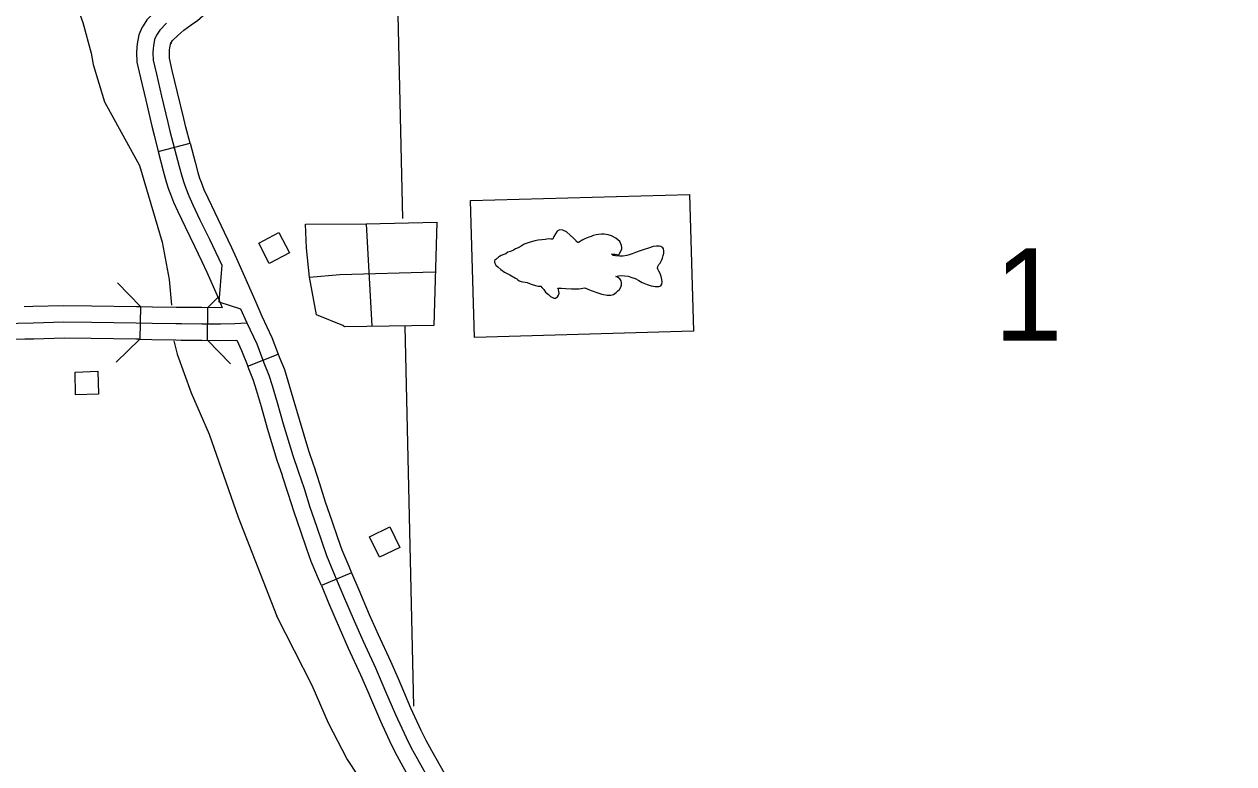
# Model space of a CAD drawing. Extents: x -19 to 366, y -4 to 359.
# Drawn here: x 168.007 to 169.053, y 179.195 to 179.835 of the extents above; entities that cross this region are included whole.
import ezdxf

# ---------------------------------------------------------------- set-up
doc = ezdxf.new("R2010")
doc.units = 0
for name, color, linetype in [('21', 7, 'Continuous'), ('60', 7, 'Continuous'), ('R_Axis Annot', 7, 'Continuous'), ('R_ROW', 7, 'Continuous'), ('R_Temp Easement', 7, 'Continuous'), ('R_Vert Alg Annot', 7, 'Continuous'), ('Sheet Fence', 7, 'Continuous')]:
    doc.layers.add(name, color=color, linetype=linetype)

msp = doc.modelspace()

# ---------------------------------------------------------------- linework, layer by layer
at = {"layer": '21'}
for points in [[(168.2097, 179.6453), (168.2272, 179.6544), (168.2363, 179.6368), (168.2188, 179.6278)], [(168.0514, 179.5141), (168.0509, 179.5338), (168.0706, 179.5344), (168.0712, 179.5147)], [(168.3318, 179.3821), (168.3141, 179.3735), (168.3055, 179.3913), (168.3232, 179.3999)]]:
    msp.add_lwpolyline(points, close=True, dxfattribs=at)
at = {"layer": '60'}
for points in [[(168.3964, 179.5638), (168.393, 179.6821), (168.5823, 179.6875)], [(168.5823, 179.6875), (168.5857, 179.5692), (168.3964, 179.5638)], [(168.4842, 179.6472), (168.482, 179.6496), (168.4792, 179.6522), (168.476, 179.655), (168.4727, 179.6566), (168.4698, 179.6568), (168.4679, 179.6558), (168.4649, 179.6511)], [(168.5218, 179.6341), (168.5184, 179.6342), (168.5162, 179.6346), (168.5147, 179.6358), (168.5159, 179.6358), (168.5181, 179.6357), (168.521, 179.6352), (168.5218, 179.6362), (168.5238, 179.6405), (168.5238, 179.6415), (168.5235, 179.6432), (168.523, 179.6446), (168.522, 179.6466), (168.5187, 179.6496), (168.5149, 179.6517), (168.512, 179.6526), (168.5085, 179.653), (168.5061, 179.6532), (168.5036, 179.6529), (168.5017, 179.6524), (168.499, 179.6518), (168.4973, 179.6512), (168.4951, 179.6504), (168.4932, 179.6497), (168.4917, 179.6491), (168.49, 179.6481), (168.4864, 179.6458), (168.4857, 179.6458), (168.4852, 179.6465), (168.4847, 179.6465), (168.4844, 179.647), (168.4842, 179.6472)], [(168.4649, 179.6511), (168.464, 179.6488), (168.4625, 179.6488), (168.4603, 179.649), (168.4576, 179.6486), (168.4547, 179.6483), (168.4513, 179.648), (168.4484, 179.6474), (168.4437, 179.6458), (168.4394, 179.6444), (168.4367, 179.6427), (168.4341, 179.6414), (168.4319, 179.6403), (168.43, 179.6393), (168.4275, 179.6382), (168.4251, 179.6374), (168.4234, 179.6361), (168.4217, 179.6354), (168.4193, 179.6346), (168.4179, 179.6338), (168.4171, 179.6333), (168.4167, 179.6328), (168.4162, 179.6323), (168.4156, 179.6319), (168.4152, 179.6315), (168.4149, 179.6311)], [(168.5591, 179.6412), (168.5575, 179.6423), (168.556, 179.6426), (168.5537, 179.6427), (168.551, 179.6423), (168.5469, 179.6411)], [(168.528, 179.6346), (168.525, 179.6341), (168.5218, 179.6341)], [(168.5469, 179.6411), (168.543, 179.6398), (168.5396, 179.6387), (168.5357, 179.6371), (168.5326, 179.6361), (168.5301, 179.6353), (168.528, 179.6346)], [(168.5568, 179.6279), (168.558, 179.6302), (168.5589, 179.6324), (168.5596, 179.6346), (168.5602, 179.6366), (168.5602, 179.6386), (168.5597, 179.6403), (168.5591, 179.6412)], [(168.4149, 179.6311), (168.414, 179.6307), (168.4138, 179.6305), (168.4135, 179.63), (168.4136, 179.629), (168.4138, 179.628), (168.4149, 179.6263), (168.4166, 179.6247), (168.4192, 179.6225), (168.4224, 179.6202), (168.4269, 179.6178), (168.4319, 179.615), (168.4329, 179.6143), (168.4339, 179.6136), (168.4351, 179.6127), (168.4366, 179.6122), (168.4381, 179.6118), (168.4403, 179.6116), (168.442, 179.6112), (168.444, 179.6105), (168.4463, 179.6096), (168.4492, 179.6087), (168.4514, 179.6082), (168.4537, 179.6081), (168.4547, 179.6069), (168.4562, 179.6052), (168.4577, 179.603), (168.4602, 179.6009), (168.4622, 179.5992), (168.465, 179.5978), (168.4665, 179.5976), (168.4672, 179.5982), (168.4681, 179.5989), (168.4691, 179.6002), (168.4695, 179.6019), (168.4692, 179.6034), (168.4689, 179.6051), (168.4684, 179.6065), (168.4716, 179.6064), (168.4753, 179.6062), (168.4802, 179.6059), (168.4868, 179.6058), (168.4919, 179.6067), (168.4937, 179.6058), (168.4959, 179.6049), (168.4973, 179.6044)], [(168.5142, 179.6002), (168.5166, 179.6008), (168.5188, 179.6026), (168.5202, 179.6041), (168.5217, 179.6053), (168.5228, 179.6073), (168.5235, 179.6093), (168.5235, 179.611), (168.5232, 179.6127), (168.5221, 179.6144), (168.5211, 179.6151), (168.5199, 179.6158), (168.5186, 179.6165), (168.5208, 179.6171), (168.5233, 179.6172), (168.526, 179.617), (168.5292, 179.6168), (168.5324, 179.6157), (168.5354, 179.6146), (168.5384, 179.6129), (168.5413, 179.6113), (168.5456, 179.6095), (168.549, 179.6083), (168.5525, 179.6077), (168.5557, 179.6078), (168.5576, 179.6083), (168.5583, 179.6098), (168.5587, 179.6118), (168.5584, 179.614), (168.5579, 179.6164), (168.5568, 179.6191), (168.5558, 179.621), (168.555, 179.6227), (168.5547, 179.6237), (168.5549, 179.6252), (168.5559, 179.6267), (168.5568, 179.6279)], [(168.4973, 179.6044), (168.5022, 179.6025), (168.5065, 179.6012), (168.511, 179.6003), (168.5142, 179.6002)]]:
    msp.add_lwpolyline(points, dxfattribs=at)
at = {"layer": 'R_Axis Annot'}
for points in [[(168.3256, 180.032), (168.334, 179.6666)], [(168.3361, 179.5732), (168.3436, 179.2447)]]:
    msp.add_lwpolyline(points, dxfattribs=at)
at = {"layer": 'R_ROW'}
for p, q in [((168.134, 179.8187), (168.1334, 179.8178)), ((168.1229, 179.7247), (168.1504, 179.7318)), ((168.1074, 179.5905), (168.107, 179.5621)), ((168.1653, 179.5613), (168.1656, 179.5897)), ((168.0075, 179.5622), (168.0075, 179.5622)), ((168.2002, 179.5388), (168.2267, 179.5492)), ((168.2302, 179.4442), (168.2302, 179.4442)), ((168.2901, 179.36), (168.2639, 179.349))]:
    msp.add_line(p, q, dxfattribs=at)
for points in [[(168.1573, 179.9071), (168.1569, 179.8999), (168.1568, 179.8948), (168.1562, 179.8908), (168.1551, 179.8854), (168.154, 179.8812), (168.1527, 179.8777), (168.15, 179.8726), (168.1477, 179.8687), (168.144, 179.8645), (168.1391, 179.8602), (168.1348, 179.8572), (168.1276, 179.8519), (168.1205, 179.8461), (168.1131, 179.8386), (168.1097, 179.8334)], [(168.1334, 179.8178), (168.1353, 179.8207), (168.1397, 179.8251), (168.1451, 179.8295), (168.1514, 179.8341), (168.1567, 179.8379), (168.164, 179.8443), (168.1707, 179.8518), (168.1749, 179.8587), (168.1787, 179.8661), (168.1811, 179.8726), (168.1828, 179.8791), (168.1842, 179.8859), (168.1851, 179.8923), (168.1853, 179.8988), (168.1857, 179.9056)], [(168.1097, 179.8334), (168.1089, 179.8321), (168.1061, 179.8256), (168.1046, 179.8177), (168.1044, 179.8145), (168.1041, 179.8103), (168.1043, 179.8018), (168.1074, 179.7884), (168.112, 179.7691), (168.1174, 179.7464), (168.1192, 179.7388), (168.1229, 179.7247)], [(168.1301, 179.8356), (168.1242, 179.8297), (168.1214, 179.8254), (168.1197, 179.8214), (168.1187, 179.816), (168.1186, 179.8136), (168.1183, 179.81), (168.1185, 179.8036), (168.1212, 179.7916), (168.1258, 179.7724), (168.1312, 179.7497), (168.133, 179.7423), (168.1409, 179.7117), (168.1435, 179.7024), (168.1452, 179.6968), (168.1467, 179.6929), (168.1492, 179.6863), (168.1528, 179.6786), (168.1589, 179.6656), (168.1671, 179.6487), (168.1777, 179.6262), (168.1753, 179.5945), (168.1941, 179.5886), (168.1996, 179.5763)], [(168.1504, 179.7318), (168.1468, 179.7458), (168.145, 179.7531), (168.1396, 179.7757), (168.135, 179.7948), (168.1327, 179.8054), (168.1325, 179.8097), (168.1327, 179.8126), (168.1328, 179.8142), (168.1334, 179.8172), (168.134, 179.8187)], [(168.1504, 179.7318), (168.1547, 179.7154), (168.1571, 179.7063), (168.1586, 179.7016), (168.16, 179.6981), (168.1623, 179.6918), (168.1656, 179.6846), (168.1717, 179.6718), (168.1799, 179.6548), (168.1861, 179.6416)], [(168.1229, 179.7247), (168.1272, 179.708), (168.1298, 179.6985), (168.1317, 179.6921), (168.1335, 179.6878), (168.1361, 179.6809), (168.1399, 179.6726), (168.1461, 179.6595), (168.1542, 179.6426), (168.1604, 179.6295)], [(168.1861, 179.6416), (168.1906, 179.6321), (168.1997, 179.6114), (168.2071, 179.5943), (168.2125, 179.5822), (168.2211, 179.5636), (168.2267, 179.5492)], [(168.1604, 179.6295), (168.1648, 179.6203), (168.1737, 179.6), (168.1782, 179.5896)], [(168.0069, 179.5906), (168.0144, 179.5907), (168.0412, 179.5915), (168.0652, 179.5912), (168.104, 179.5905), (168.1074, 179.5905)], [(168.1074, 179.5905), (168.1178, 179.5903), (168.1383, 179.59), (168.143, 179.5899), (168.1606, 179.5898), (168.1782, 179.5896)], [(167.827, 179.5723), (167.8317, 179.5731), (167.8381, 179.5742), (167.8447, 179.5746), (167.8528, 179.5749), (167.8864, 179.5748), (167.9285, 179.5745), (167.9744, 179.5756), (168.0148, 179.5765), (168.0413, 179.5773), (168.065, 179.577), (168.1037, 179.5763), (168.1176, 179.5761)], [(168.1176, 179.5761), (168.1381, 179.5758), (168.1429, 179.5757), (168.1605, 179.5756), (168.1768, 179.5754), (168.1891, 179.5757), (168.1996, 179.5763)], [(168.1996, 179.5763), (168.208, 179.5581), (168.2143, 179.5418), (168.2186, 179.5312), (168.2214, 179.5221), (168.2256, 179.5075), (168.231, 179.4889), (168.2393, 179.4617), (168.2438, 179.4481), (168.2489, 179.433), (168.2538, 179.4169), (168.2597, 179.4004), (168.2645, 179.3861), (168.2684, 179.375), (168.2745, 179.3603), (168.2832, 179.3398), (168.2923, 179.3184), (168.3, 179.3008), (168.3107, 179.2778), (168.3195, 179.2574), (168.3281, 179.2376), (168.3372, 179.2177), (168.3417, 179.2086), (168.3469, 179.1993), (168.358, 179.1792)], [(168.0075, 179.5622), (167.9747, 179.5614), (167.9287, 179.5603), (167.9072, 179.5605)], [(168.107, 179.5621), (168.1035, 179.5621), (168.0648, 179.5628), (168.0414, 179.5631), (168.0152, 179.5623), (168.0075, 179.5622)], [(168.107, 179.5621), (168.1173, 179.5619), (168.138, 179.5616), (168.1427, 179.5615), (168.1604, 179.5614), (168.1769, 179.5612), (168.1907, 179.5615)], [(168.1907, 179.5615), (168.1949, 179.5525), (168.2002, 179.5388)], [(168.2267, 179.5492), (168.2275, 179.547), (168.232, 179.536), (168.235, 179.5261), (168.2393, 179.5115), (168.2446, 179.4929), (168.2528, 179.466), (168.2571, 179.4532)], [(168.2302, 179.4442), (168.2258, 179.4573), (168.2174, 179.4849), (168.212, 179.5036), (168.2078, 179.518), (168.2052, 179.5265), (168.2011, 179.5365), (168.2002, 179.5388)], [(168.2639, 179.349), (168.2614, 179.3548), (168.2551, 179.3699), (168.2511, 179.3815), (168.2463, 179.3957), (168.2403, 179.4124), (168.2353, 179.4287), (168.2303, 179.4436), (168.2302, 179.4442)], [(168.2571, 179.4532), (168.2573, 179.4526), (168.2624, 179.4373), (168.2673, 179.4214), (168.2731, 179.4051), (168.278, 179.3907), (168.2817, 179.38), (168.2876, 179.3658), (168.2901, 179.36)], [(168.2901, 179.36), (168.2962, 179.3453), (168.3053, 179.3241), (168.313, 179.3067), (168.3237, 179.2836), (168.3302, 179.2686)], [(168.2639, 179.349), (168.2701, 179.3342), (168.2793, 179.3128), (168.2871, 179.295), (168.2977, 179.2719), (168.3041, 179.2573)], [(168.3302, 179.2686), (168.3326, 179.263), (168.341, 179.2433), (168.35, 179.2239), (168.3543, 179.2153), (168.3593, 179.2062), (168.3704, 179.1863), (168.3737, 179.1806)], [(168.3041, 179.2573), (168.3065, 179.2518), (168.3151, 179.2318), (168.3244, 179.2116), (168.3291, 179.202), (168.3345, 179.1924), (168.3457, 179.1722), (168.3492, 179.1662)]]:
    msp.add_lwpolyline(points, dxfattribs=at)
at = {"layer": 'R_Temp Easement'}
for points in [[(167.9943, 179.9433), (168.0316, 179.8925), (168.0488, 179.8609), (168.0577, 179.8362), (168.0649, 179.8097), (168.0667, 179.7999), (168.0764, 179.7676)], [(168.0764, 179.7676), (168.1067, 179.7124), (168.1261, 179.6462), (168.1324, 179.614), (168.1343, 179.5917)], [(168.2501, 179.6616), (168.3028, 179.6621), (168.3637, 179.6634), (168.3611, 179.5741), (168.2838, 179.5729), (168.2824, 179.574), (168.2598, 179.5832), (168.2537, 179.616), (168.2511, 179.6411)], [(168.2511, 179.6411), (168.2501, 179.6616)], [(168.3028, 179.6621), (168.3076, 179.5734)], [(168.2537, 179.616), (168.2798, 179.6182), (168.362, 179.6204)], [(168.1363, 179.5608), (168.1391, 179.5493), (168.1512, 179.5158), (168.1669, 179.48), (168.1921, 179.4082), (168.2255, 179.3225)], [(169.0108, 178.7444), (168.9803, 178.7487), (168.8788, 178.7657), (168.8119, 178.7809), (168.7559, 178.7903), (168.729, 178.7977), (168.6203, 178.8421), (168.5571, 178.8714), (168.496, 178.9036), (168.4311, 178.9471), (168.4198, 178.9569), (168.4083, 178.9689), (168.394, 178.9886), (168.3433, 179.0761), (168.3158, 179.1402), (168.3048, 179.1683), (168.2959, 179.1842), (168.2858, 179.1994), (168.27, 179.2299), (168.2561, 179.2625), (168.2255, 179.3225)]]:
    msp.add_lwpolyline(points, dxfattribs=at)
at = {"layer": 'R_Vert Alg Annot'}
for points in [[(168.0877, 179.6109), (168.1074, 179.5905)], [(168.1656, 179.5897), (168.1744, 179.5984)], [(168.107, 179.5621), (168.0866, 179.5423)], [(168.1852, 179.541), (168.1653, 179.5613)]]:
    msp.add_lwpolyline(points, dxfattribs=at)
at = {"layer": 'Sheet Fence'}
for points in [[(176.1271, 2.4436), (175.8876, 11.0613), (175.6472, 19.6792), (175.4061, 28.2972), (175.164, 36.9153), (174.9212, 45.5335), (174.6775, 54.1519), (174.433, 62.7704), (174.1876, 71.389), (173.9414, 80.0077), (173.6944, 88.6266), (173.4466, 97.2456), (173.1979, 105.8647), (172.9484, 114.484), (172.6981, 123.1034), (172.447, 131.7229), (172.195, 140.3425), (171.9422, 148.9623), (171.6886, 157.5822), (171.4342, 166.2022), (171.179, 174.8224), (170.9229, 183.4427), (170.666, 192.0631), (170.4084, 200.6837), (170.1499, 209.3044), (169.8906, 217.9252), (169.6305, 226.5461), (169.3695, 235.1672), (169.1078, 243.7884), (168.8453, 252.4098), (168.5819, 261.0312), (168.3178, 269.6528), (168.0528, 278.2746), (167.7871, 286.8964), (167.5205, 295.5185), (167.2532, 304.1406), (166.985, 312.7629), (166.7161, 321.3853), (166.4463, 330.0078), (166.1758, 338.6305), (165.9044, 347.2533)], [(168.7902, 2.2442), (168.5607, 10.8615), (168.3304, 19.479), (168.0993, 28.0965), (167.8673, 36.7142), (167.6346, 45.3321), (167.4011, 53.95), (167.1668, 62.5681), (166.9316, 71.1863), (166.6957, 79.8047), (166.459, 88.4232), (166.2215, 97.0418), (165.9832, 105.6605), (165.7441, 114.2794), (165.5043, 122.8984), (165.2636, 131.5176), (165.0221, 140.1368), (164.7799, 148.7563), (164.5369, 157.3758), (164.2931, 165.9955), (164.0485, 174.6153), (163.8031, 183.2352), (163.5569, 191.8553), (163.31, 200.4755), (163.0623, 209.0959), (162.8138, 217.7164), (162.5645, 226.337), (162.3145, 234.9577), (162.0637, 243.5786), (161.8121, 252.1997), (161.5597, 260.8208), (161.3066, 269.4421), (161.0527, 278.0636), (160.798, 286.6851), (160.5426, 295.3068), (160.2864, 303.9287), (160.0294, 312.5507), (159.7717, 321.1728), (159.5132, 329.7951), (159.2539, 338.4175), (158.9939, 347.04)], [(0, 172.2839), (7.1335, 172.2883), (14.267, 172.3015), (21.4005, 172.3236), (28.5339, 172.3544), (35.6673, 172.3941), (42.8006, 172.4426), (49.9339, 172.4999), (57.0671, 172.566), (64.2002, 172.6409), (71.3332, 172.7246), (78.4661, 172.8172), (85.5989, 172.9186), (92.7315, 173.0287), (99.8641, 173.1477), (106.9964, 173.2755), (114.1286, 173.4122), (121.2606, 173.5576), (128.3925, 173.7119), (135.5241, 173.8749), (142.6555, 174.0468), (149.7867, 174.2275), (156.9177, 174.417), (164.0485, 174.6153), (171.179, 174.8224), (178.3092, 175.0383), (185.4392, 175.2631), (192.5688, 175.4966), (199.6982, 175.739), (206.8273, 175.9902), (213.9561, 176.2502), (221.0845, 176.5189), (228.2126, 176.7965), (235.3404, 177.083), (242.4677, 177.3782), (249.5948, 177.6822), (256.7214, 177.995), (263.8476, 178.3167), (270.9735, 178.6471), (278.0989, 178.9863), (285.2239, 179.3344), (292.3485, 179.6912), (299.4726, 180.0569), (306.5963, 180.4314), (313.7195, 180.8146), (320.8422, 181.2067), (327.9644, 181.6076), (335.0862, 182.0172), (342.2074, 182.4357)]]:
    msp.add_spline(points, degree=3, dxfattribs=at)

# ---------------------------------------------------------------- texts
at = {"layer": 'R_Axis Annot'}
msp.add_text('1', height=0.08, dxfattribs=at).set_placement((168.8456, 179.5609))

doc.saveas('drawing.dxf')
